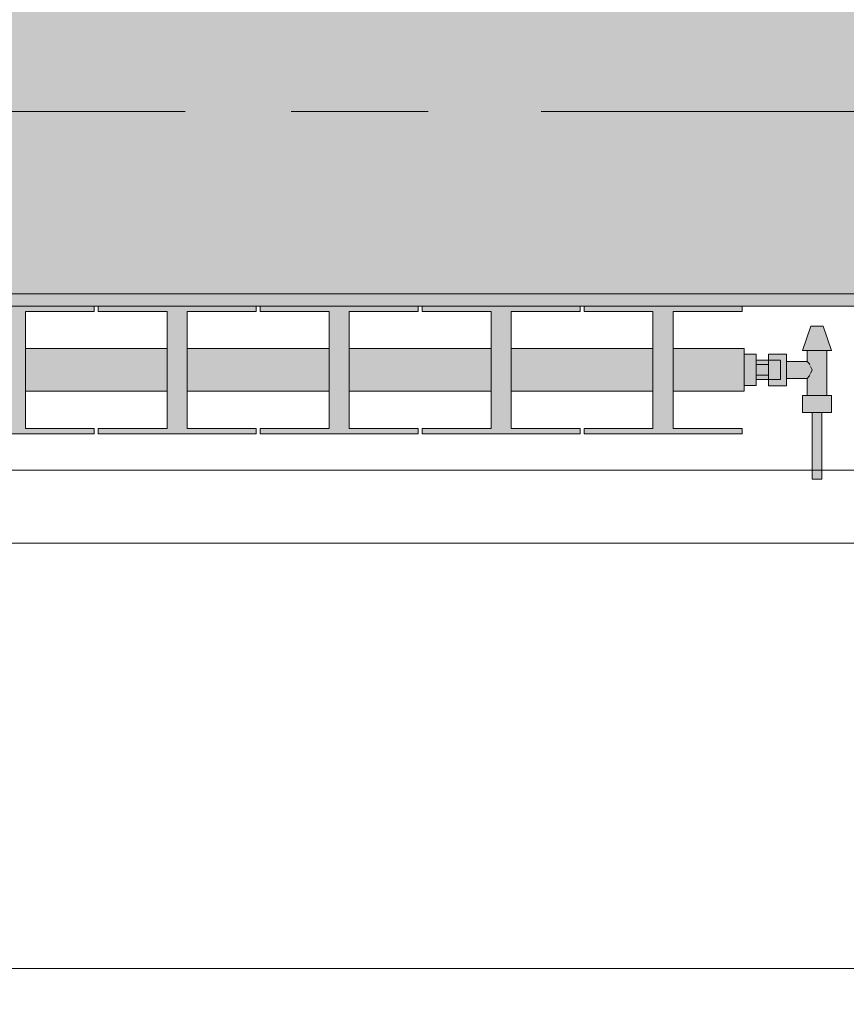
# Model space of a CAD drawing. Header units: metres. Extents: x -3.6 to 85.2, y -11 to 16.8.
# Tile 340 of 508: x 42.344 to 43.024, y -0.185 to 0.626. Entities that reach past the tile are written whole.
import ezdxf

# ---------------------------------------------------------------- set-up
doc = ezdxf.new("R2010")
doc.units = ezdxf.units.M
doc.header["$MEASUREMENT"] = 0
doc.linetypes.add('Achse', pattern=[0.2, 0.1, -0.05, 0, -0.05])
doc.linetypes.add('Strichlinie doppelt', pattern=[0.546806, 0.264583, -0.105833, 0.070556, -0.105833])
for name, color, linetype in [('154 - Bemaßung_ Beschriftung.Ausbau - Deckenspiegel', 7, 'Continuous'), ('451 - Universal.Achsen Raster', 7, 'Continuous'), ('604 - Struktur.Wand Aussen', 7, 'Continuous'), ('608 - Struktur.Träger', 7, 'Continuous'), ('Neubau_653 - Abdeckung.TB Verkofferung', 7, 'Continuous'), ('Neubau_801 - HKLSE.Heizung_ Klima_ Lüftung', 7, 'Continuous')]:
    doc.layers.add(name, color=color, linetype=linetype)
doc.styles.add('ERSTELLTER_STIL_2', font='txt')
doc.dimstyles.new('ERSTELLTER_STIL__1', dxfattribs={"dimtxt": 0.1, "dimasz": 0.0532, "dimexe": 0.18, "dimexo": 0.0625, "dimgap": 0, "dimtad": 1, "dimtih": 1, "dimtoh": 1, "dimzin": 0, "dimdsep": 46, "dimtxsty": 'ERSTELLTER_STIL_2', "dimblk": 'ARROWHEAD_2', "dimblk1": 'ARROWHEAD_2', "dimblk2": 'ARROWHEAD_2', "dimcen": 0.09, "dimse1": 1, "dimse2": 1, "dimclrd": 7, "dimclre": 7, "dimclrt": 7, "dimazin": 0, "dimtfac": 1, "dimtdec": 4, "dimtmove": 0, "dimatfit": 3, "dimfxl": 1, "dimtolj": 1, "dimtzin": 0, "dimarcsym": 0})

# ---------------------------------------------------------------- blocks, each defined once
blk = doc.blocks.new('*D214')
at = {"layer": '154 - Bemaßung_ Beschriftung.Ausbau - Deckenspiegel', "color": 7, "linetype": 'Continuous', "lineweight": 5}
for p, q in [((41.99253, -0.90386), (41.99253, -0.79886)), ((42.59253, -0.90386), (42.59253, -0.79886)), ((42.01273, -0.81636), (41.97232, -0.88636)), ((42.61273, -0.81636), (42.57232, -0.88636)), ((41.99253, -0.85136), (42.59253, -0.85136))]:
    blk.add_line(p, q, dxfattribs=at)
at = {"layer": '154 - Bemaßung_ Beschriftung.Ausbau - Deckenspiegel', "color": 7, "lineweight": 5, "insert": (42.21664, -0.83136), "char_height": 0.1, "attachment_point": 7, "style": 'ERSTELLTER_STIL_2'}
blk.add_mtext('\\A1;{\\pql;\\fArial|b0|i0|c0|p38;60}', dxfattribs=at)
blk = doc.blocks.new('ARROWHEAD_2')
at = {"color": 0, "linetype": 'Continuous', "lineweight": 0}
for p, q in [((-0.378, -0.655), (0.378, 0.655)), ((0, 0), (-1, 0))]:
    blk.add_line(p, q, dxfattribs=at)
blk = doc.blocks.new('*D215')
at = {"layer": '154 - Bemaßung_ Beschriftung.Ausbau - Deckenspiegel', "color": 7, "linetype": 'Continuous', "lineweight": 5}
for p, q in [((42.59253, -0.90386), (42.59253, -0.79886)), ((43.19253, -0.90386), (43.19253, -0.79886)), ((42.61273, -0.81636), (42.57232, -0.88636)), ((43.21273, -0.81636), (43.17232, -0.88636)), ((42.59253, -0.85136), (43.19253, -0.85136))]:
    blk.add_line(p, q, dxfattribs=at)
at = {"layer": '154 - Bemaßung_ Beschriftung.Ausbau - Deckenspiegel', "color": 7, "lineweight": 5, "insert": (42.81664, -0.83136), "char_height": 0.1, "attachment_point": 7, "style": 'ERSTELLTER_STIL_2'}
blk.add_mtext('\\A1;{\\pql;\\fArial|b0|i0|c0|p38;60}', dxfattribs=at)
blk = doc.blocks.new('*D405')
at = {"layer": '154 - Bemaßung_ Beschriftung.Ausbau - Deckenspiegel', "color": 7, "linetype": 'Continuous', "lineweight": 5}
for p, q in [((41.99253, -1.10386), (41.99253, -0.99886)), ((43.19253, -1.10386), (43.19253, -0.99886)), ((42.01273, -1.01636), (41.97232, -1.08636)), ((43.21273, -1.01636), (43.17232, -1.08636)), ((41.99253, -1.05136), (43.19253, -1.05136))]:
    blk.add_line(p, q, dxfattribs=at)
at = {"layer": '154 - Bemaßung_ Beschriftung.Ausbau - Deckenspiegel', "color": 7, "lineweight": 5, "insert": (42.4595, -1.03136), "char_height": 0.1, "attachment_point": 7, "style": 'ERSTELLTER_STIL_2'}
blk.add_mtext('\\A1;{\\pql;\\fArial|b0|i0|c0|p38;1,20}', dxfattribs=at)

msp = doc.modelspace()

# ---------------------------------------------------------------- hatches: boundary and pattern name
at = {"layer": '608 - Struktur.Träger', "linetype": 'Continuous', "lineweight": 0, "true_color": 0x000000}
h = msp.add_hatch(dxfattribs=at)
h.set_pattern_fill('Beton__Stahlbeton_0001', color=18, style=0, pattern_type=2)
h.set_pattern_definition([(45, (0, 0), (-0.08485281, 0.08485281), []), (45, (-0.04243, 0.04243), (-0.08485281, 0.08485281), [0.09, -0.03])])
h.paths.add_polyline_path([(0.68999, 0.69998), (0.37999, 0.69998), (0.37999, 0.39998), (0.68999, 0.39998), (3.96999, 0.39998), (4.28999, 0.39998), (7.56999, 0.39998), (7.88999, 0.39998), (11.16999, 0.39998), (11.48999, 0.39998), (14.76999, 0.39998), (15.08999, 0.39998), (18.36999, 0.39998), (18.68999, 0.39998), (21.96999, 0.39998), (22.28999, 0.39998), (25.56999, 0.39998), (25.88999, 0.39998), (29.16999, 0.39998), (29.48999, 0.39998), (32.76999, 0.39998), (33.08999, 0.39998), (36.36999, 0.39998), (36.68999, 0.39998), (39.96999, 0.39998), (40.28999, 0.39998), (43.56999, 0.39998), (43.88999, 0.39998), (47.16999, 0.39998), (47.48999, 0.39998), (50.76999, 0.39998), (51.08999, 0.39998), (51.79999, 0.39998), (51.96999, 0.39998), (54.36999, 0.39998), (54.68999, 0.39998), (57.96999, 0.39998), (58.28999, 0.39998), (61.56999, 0.39998), (61.87999, 0.39998), (61.87999, 0.69998), (61.56999, 0.69998), (58.28999, 0.69998), (57.96999, 0.69998), (54.68999, 0.69998), (54.36999, 0.69998), (51.96999, 0.69998), (51.79999, 0.69998), (51.08999, 0.69998), (50.76999, 0.69998), (47.48999, 0.69998), (47.15998, 0.69998), (43.88999, 0.69998), (43.56999, 0.69998), (40.28999, 0.69998), (39.935, 0.69998), (36.68999, 0.69998), (36.36999, 0.69998), (33.08999, 0.69998), (32.76999, 0.69998), (29.48999, 0.69998), (29.16999, 0.69998), (25.88999, 0.69998), (25.56999, 0.69998), (22.28999, 0.69998), (21.96999, 0.69998), (18.68999, 0.69998), (18.36999, 0.69998), (15.08999, 0.69998), (14.76999, 0.69998), (11.48999, 0.69998), (11.16999, 0.69998), (7.88999, 0.69998), (7.56999, 0.69998), (4.28999, 0.69998), (3.96999, 0.69998)])
h = msp.add_hatch(dxfattribs=at)
h.set_pattern_fill('Gips_0001', color=18, style=0, pattern_type=2)
h.set_pattern_definition([(45, (0, 0), (-0.01767767, 0.01767767), [0, -0.025])])
h.paths.add_polyline_path([(40.28999, 0.39998), (40.28999, 0.38998), (43.56999, 0.38998), (43.56999, 0.39998)])
at = {"layer": 'Neubau_801 - HKLSE.Heizung_ Klima_ Lüftung', "linetype": 'Continuous', "lineweight": 0, "true_color": 0x3a3a3a}
for points in [[(40.94, 0.32), (40.99833, 0.32), (40.99833, 0.28938), (40.94167, 0.28938), (40.94167, 0.285), (41.07167, 0.285), (41.07167, 0.28938), (41.015, 0.28938), (41.015, 0.32), (41.13167, 0.32), (41.13167, 0.28938), (41.075, 0.28938), (41.075, 0.285), (41.205, 0.285), (41.205, 0.28938), (41.14833, 0.28938), (41.14833, 0.32), (41.265, 0.32), (41.265, 0.28938), (41.20833, 0.28938), (41.20833, 0.285), (41.33833, 0.285), (41.33833, 0.28938), (41.28167, 0.28938), (41.28167, 0.32), (41.39833, 0.32), (41.39833, 0.28938), (41.34167, 0.28938), (41.34167, 0.285), (41.47167, 0.285), (41.47167, 0.28938), (41.415, 0.28938), (41.415, 0.32), (41.53167, 0.32), (41.53167, 0.28938), (41.475, 0.28938), (41.475, 0.285), (41.605, 0.285), (41.605, 0.28938), (41.54833, 0.28938), (41.54833, 0.32), (41.665, 0.32), (41.665, 0.28938), (41.60833, 0.28938), (41.60833, 0.285), (41.73833, 0.285), (41.73833, 0.28938), (41.68167, 0.28938), (41.68167, 0.32), (41.79833, 0.32), (41.79833, 0.28938), (41.74167, 0.28938), (41.74167, 0.285), (41.87167, 0.285), (41.87167, 0.28938), (41.815, 0.28938), (41.815, 0.32), (41.93167, 0.32), (41.93167, 0.28938), (41.875, 0.28938), (41.875, 0.285), (42.005, 0.285), (42.005, 0.28938), (41.94833, 0.28938), (41.94833, 0.32), (42.065, 0.32), (42.065, 0.28938), (42.00833, 0.28938), (42.00833, 0.285), (42.13833, 0.285), (42.13833, 0.28938), (42.08167, 0.28938), (42.08167, 0.32), (42.19833, 0.32), (42.19833, 0.28938), (42.14167, 0.28938), (42.14167, 0.285), (42.27167, 0.285), (42.27167, 0.28938), (42.215, 0.28938), (42.215, 0.32), (42.33167, 0.32), (42.33167, 0.28938), (42.275, 0.28938), (42.275, 0.285), (42.405, 0.285), (42.405, 0.28938), (42.34833, 0.28938), (42.34833, 0.32), (42.465, 0.32), (42.465, 0.28938), (42.40833, 0.28938), (42.40833, 0.285), (42.53833, 0.285), (42.53833, 0.28938), (42.48167, 0.28938), (42.48167, 0.32), (42.59833, 0.32), (42.59833, 0.28938), (42.54167, 0.28938), (42.54167, 0.285), (42.67167, 0.285), (42.67167, 0.28938), (42.615, 0.28938), (42.615, 0.32), (42.73167, 0.32), (42.73167, 0.28938), (42.675, 0.28938), (42.675, 0.285), (42.805, 0.285), (42.805, 0.28938), (42.74833, 0.28938), (42.74833, 0.32), (42.865, 0.32), (42.865, 0.28938), (42.80833, 0.28938), (42.80833, 0.285), (42.93833, 0.285), (42.93833, 0.28938), (42.88167, 0.28938), (42.88167, 0.32), (42.94, 0.32), (42.94, 0.355), (42.88167, 0.355), (42.88167, 0.38563), (42.93833, 0.38563), (42.93833, 0.39), (42.80833, 0.39), (42.80833, 0.38563), (42.865, 0.38563), (42.865, 0.355), (42.74833, 0.355), (42.74833, 0.38563), (42.805, 0.38563), (42.805, 0.39), (42.675, 0.39), (42.675, 0.38563), (42.73167, 0.38563), (42.73167, 0.355), (42.615, 0.355), (42.615, 0.38563), (42.67167, 0.38563), (42.67167, 0.39), (42.54167, 0.39), (42.54167, 0.38563), (42.59833, 0.38563), (42.59833, 0.355), (42.48167, 0.355), (42.48167, 0.38563), (42.53833, 0.38563), (42.53833, 0.39), (42.40833, 0.39), (42.40833, 0.38563), (42.465, 0.38563), (42.465, 0.355), (42.34833, 0.355), (42.34833, 0.38563), (42.405, 0.38563), (42.405, 0.39), (42.275, 0.39), (42.275, 0.38563), (42.33167, 0.38563), (42.33167, 0.355), (42.215, 0.355), (42.215, 0.38563), (42.27167, 0.38563), (42.27167, 0.39), (42.14167, 0.39), (42.14167, 0.38563), (42.19833, 0.38563), (42.19833, 0.355), (42.08167, 0.355), (42.08167, 0.38563), (42.13833, 0.38563), (42.13833, 0.39), (42.00833, 0.39), (42.00833, 0.38563), (42.065, 0.38563), (42.065, 0.355), (41.94833, 0.355), (41.94833, 0.38563), (42.005, 0.38563), (42.005, 0.39), (41.875, 0.39), (41.875, 0.38563), (41.93167, 0.38563), (41.93167, 0.355), (41.815, 0.355), (41.815, 0.38563), (41.87167, 0.38563), (41.87167, 0.39), (41.74167, 0.39), (41.74167, 0.38563), (41.79833, 0.38563), (41.79833, 0.355), (41.68167, 0.355), (41.68167, 0.38563), (41.73833, 0.38563), (41.73833, 0.39), (41.60833, 0.39), (41.60833, 0.38563), (41.665, 0.38563), (41.665, 0.355), (41.54833, 0.355), (41.54833, 0.38563), (41.605, 0.38563), (41.605, 0.39), (41.475, 0.39), (41.475, 0.38563), (41.53167, 0.38563), (41.53167, 0.355), (41.415, 0.355), (41.415, 0.38563), (41.47167, 0.38563), (41.47167, 0.39), (41.34167, 0.39), (41.34167, 0.38563), (41.39833, 0.38563), (41.39833, 0.355), (41.28167, 0.355), (41.28167, 0.38563), (41.33833, 0.38563), (41.33833, 0.39), (41.20833, 0.39), (41.20833, 0.38563), (41.265, 0.38563), (41.265, 0.355), (41.14833, 0.355), (41.14833, 0.38563), (41.205, 0.38563), (41.205, 0.39), (41.075, 0.39), (41.075, 0.38563), (41.13167, 0.38563), (41.13167, 0.355), (41.015, 0.355), (41.015, 0.38563), (41.07167, 0.38563), (41.07167, 0.39), (40.94167, 0.39), (40.94167, 0.38563), (40.99833, 0.38563), (40.99833, 0.355), (40.94, 0.355)], [(42.94, 0.35049), (42.94, 0.32451), (42.95, 0.32451), (42.95, 0.3295), (42.96, 0.3295), (42.96, 0.3245), (42.975, 0.3245), (42.975, 0.3305), (42.992, 0.3305), (42.992, 0.3165), (42.988, 0.3165), (42.988, 0.3025), (42.996, 0.3025), (42.996, 0.2475), (43.004, 0.2475), (43.004, 0.3025), (43.012, 0.3025), (43.012, 0.3165), (43.008, 0.3165), (43.008, 0.3535), (43.012, 0.3535), (43.005, 0.3735), (42.995, 0.3735), (42.988, 0.3535), (42.992, 0.3535), (42.992, 0.3445), (42.975, 0.3445), (42.975, 0.3505), (42.96, 0.3505), (42.96, 0.3455), (42.95, 0.3455), (42.95, 0.35049)]]:
    msp.add_hatch(color=250, dxfattribs=at).paths.add_polyline_path(points)

# ---------------------------------------------------------------- linework, layer by layer
at = {"layer": '451 - Universal.Achsen Raster', "color": 160, "linetype": 'Strichlinie doppelt', "lineweight": 9, "true_color": 0x3232ff}
msp.add_line((64.93503, 0.54998), (-3.175, 0.54998), dxfattribs=at)
at = {"layer": '604 - Struktur.Wand Aussen', "color": 7, "linetype": 'Continuous', "lineweight": 13}
for p, q in [((43.14, 0.255), (41.94, 0.255)), ((41.94, -0.155), (43.14, -0.155))]:
    msp.add_line(p, q, dxfattribs=at)
at = {"layer": '608 - Struktur.Träger', "color": 7, "linetype": 'Achse', "lineweight": 9}
msp.add_line((0.37999, 0.54998), (61.87999, 0.54998), dxfattribs=at)
at = {"layer": '608 - Struktur.Träger', "color": 7, "linetype": 'Continuous', "lineweight": 13}
msp.add_line((0.37999, 0.38998), (61.87999, 0.38998), dxfattribs=at)
at = {"layer": '608 - Struktur.Träger', "color": 7, "linetype": 'Continuous', "lineweight": 5}
msp.add_line((43.56999, 0.38998), (40.28999, 0.38998), dxfattribs=at)
at = {"layer": '608 - Struktur.Träger', "color": 7, "linetype": 'Continuous', "lineweight": 13, "flags": 128}
msp.add_lwpolyline([(61.87999, 0.39998), (61.56999, 0.39998), (58.28999, 0.39998), (57.96999, 0.39998), (54.68999, 0.39998), (54.36999, 0.39998), (51.96999, 0.39998), (51.79999, 0.39998), (51.08999, 0.39998), (50.76999, 0.39998), (47.48999, 0.39998), (47.16999, 0.39998), (43.88999, 0.39998), (43.56999, 0.39998), (40.28999, 0.39998), (39.96999, 0.39998), (36.68999, 0.39998), (36.36999, 0.39998), (33.08999, 0.39998), (32.76999, 0.39998), (29.48999, 0.39998)], dxfattribs=at)
at = {"layer": 'Neubau_653 - Abdeckung.TB Verkofferung', "color": 1, "linetype": 'Continuous', "lineweight": 9}
msp.add_line((40.44003, 0.19498), (43.54499, 0.19498), dxfattribs=at)
at = {"layer": 'Neubau_801 - HKLSE.Heizung_ Klima_ Lüftung', "color": 7, "linetype": 'Continuous', "lineweight": 5, "true_color": 0xebebeb}
for p, q in [((42.275, 0.39), (42.405, 0.39)), ((42.275, 0.39), (42.405, 0.39)), ((42.405, 0.39), (42.405, 0.38563)), ((42.40833, 0.39), (42.53833, 0.39)), ((42.40833, 0.39), (42.53833, 0.39)), ((42.40833, 0.38563), (42.40833, 0.39)), ((42.53833, 0.39), (42.53833, 0.38563)), ((42.53833, 0.39), (42.53833, 0.38563)), ((42.54167, 0.39), (42.67167, 0.39)), ((42.54167, 0.38563), (42.54167, 0.39)), ((42.54167, 0.39), (42.67167, 0.39)), ((42.54167, 0.38563), (42.54167, 0.39)), ((42.67167, 0.39), (42.67167, 0.38563)), ((42.675, 0.39), (42.805, 0.39)), ((42.675, 0.38563), (42.675, 0.39)), ((42.675, 0.39), (42.805, 0.39)), ((42.675, 0.38563), (42.675, 0.39)), ((42.805, 0.39), (42.805, 0.38563)), ((42.805, 0.39), (42.805, 0.38563)), ((42.80833, 0.39), (42.93833, 0.39)), ((42.80833, 0.38563), (42.80833, 0.39)), ((42.80833, 0.39), (42.93833, 0.39)), ((42.80833, 0.38563), (42.80833, 0.39)), ((42.93833, 0.39), (42.93833, 0.38563)), ((42.405, 0.38563), (42.34833, 0.38563)), ((42.34833, 0.38563), (42.34833, 0.28938)), ((42.465, 0.38563), (42.40833, 0.38563)), ((42.465, 0.28938), (42.465, 0.38563)), ((42.53833, 0.38563), (42.48167, 0.38563)), ((42.48167, 0.38563), (42.48167, 0.28938)), ((42.59833, 0.38563), (42.54167, 0.38563)), ((42.59833, 0.28938), (42.59833, 0.38563)), ((42.67167, 0.38563), (42.615, 0.38563)), ((42.615, 0.38563), (42.615, 0.28938)), ((42.73167, 0.38563), (42.675, 0.38563)), ((42.73167, 0.28938), (42.73167, 0.38563)), ((42.805, 0.38563), (42.74833, 0.38563)), ((42.74833, 0.38563), (42.74833, 0.28938)), ((42.865, 0.38563), (42.80833, 0.38563)), ((42.865, 0.28938), (42.865, 0.38563)), ((42.93833, 0.38563), (42.88167, 0.38563)), ((42.88167, 0.38563), (42.88167, 0.28938)), ((42.988, 0.3535), (42.995, 0.3735)), ((42.995, 0.3735), (42.99646, 0.3735)), ((42.99646, 0.3735), (43, 0.3735)), ((43, 0.3735), (43.00354, 0.3735)), ((43.00354, 0.3735), (43.005, 0.3735)), ((43.012, 0.3535), (43.005, 0.3735)), ((42.34833, 0.355), (42.465, 0.355)), ((42.48167, 0.355), (42.59833, 0.355)), ((42.615, 0.355), (42.73167, 0.355)), ((42.74833, 0.355), (42.865, 0.355)), ((42.88167, 0.355), (42.94, 0.355)), ((42.94, 0.34987), (42.94, 0.355)), ((42.94, 0.35049), (42.95, 0.35049)), ((42.94, 0.35049), (42.95, 0.35049)), ((42.94, 0.35049), (42.95, 0.35049)), ((42.94, 0.35049), (42.95, 0.35049)), ((42.94, 0.3375), (42.94, 0.34987)), ((42.95, 0.3375), (42.95, 0.35049)), ((42.96, 0.344), (42.96, 0.3505)), ((42.96, 0.3505), (42.96, 0.3455)), ((42.975, 0.3505), (42.96, 0.3505)), ((42.975, 0.344), (42.975, 0.3505)), ((42.988, 0.3535), (42.99151, 0.3535)), ((42.99151, 0.3535), (43, 0.3535)), ((42.992, 0.3445), (42.992, 0.3535)), ((43, 0.3535), (43.00849, 0.3535)), ((43.008, 0.3165), (43.008, 0.3535)), ((43.00849, 0.3535), (43.012, 0.3535)), ((42.96, 0.3455), (42.95, 0.3455)), ((42.95, 0.34183), (42.96, 0.34183)), ((42.96, 0.34316), (42.96, 0.3455)), ((42.96, 0.3455), (42.97, 0.3455)), ((42.96, 0.34316), (42.96, 0.3455)), ((42.96, 0.34183), (42.96, 0.344)), ((42.96, 0.3375), (42.96, 0.34316)), ((42.96, 0.34183), (42.96, 0.34316)), ((42.96, 0.3375), (42.96, 0.34183)), ((42.97, 0.34316), (42.97, 0.3455)), ((42.97, 0.3375), (42.97, 0.34316)), ((42.992, 0.3445), (42.975, 0.3445)), ((42.975, 0.331), (42.975, 0.344)), ((42.99372, 0.34245), (42.992, 0.3445)), ((42.99423, 0.34139), (42.99372, 0.34245)), ((42.99613, 0.3375), (42.99474, 0.34035)), ((42.94, 0.32513), (42.94, 0.3375)), ((42.95, 0.32451), (42.95, 0.3375)), ((42.95, 0.33317), (42.96, 0.33317)), ((42.96, 0.33317), (42.96, 0.3375)), ((42.96, 0.33184), (42.96, 0.3375)), ((42.96, 0.331), (42.96, 0.33317)), ((42.96, 0.33184), (42.96, 0.33317)), ((42.97, 0.33184), (42.97, 0.3375)), ((42.992, 0.3305), (42.99372, 0.33255)), ((42.99372, 0.33255), (42.99423, 0.33361)), ((42.99474, 0.33465), (42.99613, 0.3375)), ((42.94, 0.32), (42.94, 0.32513)), ((42.94, 0.32451), (42.95, 0.32451)), ((42.96, 0.3295), (42.95, 0.3295)), ((42.96, 0.3295), (42.96, 0.33184)), ((42.96, 0.3295), (42.96, 0.33184)), ((42.96, 0.3245), (42.96, 0.331)), ((42.96, 0.3295), (42.97, 0.3295)), ((42.96, 0.3295), (42.96, 0.3245)), ((42.975, 0.3245), (42.96, 0.3245)), ((42.97, 0.3295), (42.97, 0.33184)), ((42.975, 0.3245), (42.975, 0.331)), ((42.992, 0.3305), (42.975, 0.3305)), ((42.992, 0.3165), (42.992, 0.3305)), ((42.34833, 0.32), (42.465, 0.32)), ((42.48167, 0.32), (42.59833, 0.32)), ((42.615, 0.32), (42.73167, 0.32)), ((42.74833, 0.32), (42.865, 0.32)), ((42.88167, 0.32), (42.94, 0.32)), ((42.988, 0.3165), (42.994, 0.3165)), ((42.988, 0.3025), (42.988, 0.3165)), ((42.994, 0.3165), (43.006, 0.3165)), ((43.006, 0.3165), (43.012, 0.3165)), ((43.012, 0.3025), (43.012, 0.3165)), ((42.988, 0.3025), (42.994, 0.3025)), ((42.994, 0.3025), (43.006, 0.3025)), ((42.996, 0.2475), (42.996, 0.3025)), ((42.996, 0.3025), (42.99717, 0.3025)), ((42.99717, 0.3025), (43, 0.3025)), ((43, 0.3025), (43.00283, 0.3025)), ((43.00283, 0.3025), (43.004, 0.3025)), ((43.004, 0.2475), (43.004, 0.3025)), ((43.006, 0.3025), (43.012, 0.3025)), ((42.405, 0.285), (42.275, 0.285)), ((42.34833, 0.28938), (42.405, 0.28938)), ((42.405, 0.28938), (42.405, 0.285)), ((42.40833, 0.285), (42.40833, 0.28938)), ((42.40833, 0.28938), (42.465, 0.28938)), ((42.53833, 0.285), (42.40833, 0.285)), ((42.48167, 0.28938), (42.53833, 0.28938)), ((42.53833, 0.28938), (42.53833, 0.285)), ((42.53833, 0.28938), (42.53833, 0.285)), ((42.54167, 0.285), (42.54167, 0.28938)), ((42.54167, 0.285), (42.54167, 0.28938)), ((42.54167, 0.28938), (42.59833, 0.28938)), ((42.67167, 0.285), (42.54167, 0.285)), ((42.615, 0.28938), (42.67167, 0.28938)), ((42.67167, 0.28938), (42.67167, 0.285)), ((42.675, 0.285), (42.675, 0.28938)), ((42.675, 0.285), (42.675, 0.28938)), ((42.675, 0.28938), (42.73167, 0.28938)), ((42.805, 0.285), (42.675, 0.285)), ((42.74833, 0.28938), (42.805, 0.28938)), ((42.805, 0.28938), (42.805, 0.285)), ((42.805, 0.28938), (42.805, 0.285)), ((42.80833, 0.285), (42.80833, 0.28938)), ((42.80833, 0.285), (42.80833, 0.28938)), ((42.80833, 0.28938), (42.865, 0.28938)), ((42.93833, 0.285), (42.80833, 0.285)), ((42.88167, 0.28938), (42.93833, 0.28938)), ((42.93833, 0.28938), (42.93833, 0.285)), ((42.996, 0.2475), (42.99717, 0.2475)), ((42.99717, 0.2475), (43, 0.2475)), ((43, 0.2475), (43.00283, 0.2475)), ((43.00283, 0.2475), (43.004, 0.2475))]:
    msp.add_line(p, q, dxfattribs=at)

# ---------------------------------------------------------------- dimensions: what is measured, and where the dimension line sits
at = {"layer": '154 - Bemaßung_ Beschriftung.Ausbau - Deckenspiegel', "color": 7, "linetype": 'Continuous', "lineweight": 5}
for base, p1, p2, picture, middle in [((42.59253, -0.85136), (41.99253, 0.74948), (42.59253, 0.74948), '*D214', (42.29287, -0.78136)), ((43.19253, -1.05136), (41.99253, 0.74948), (43.19253, 0.74948), '*D405', (42.58938, -0.98136)), ((43.19253, -0.85136), (42.59253, 0.74948), (43.19253, 0.74948), '*D215', (42.89287, -0.78136))]:
    dim = msp.add_linear_dim(base=base, p1=p1, p2=p2, dimstyle='ERSTELLTER_STIL__1', dxfattribs=at)
    dim.commit()
    dim.dimension.update_dxf_attribs({"geometry": picture, "text_midpoint": middle, "dimtype": 160})

doc.saveas('drawing.dxf')
